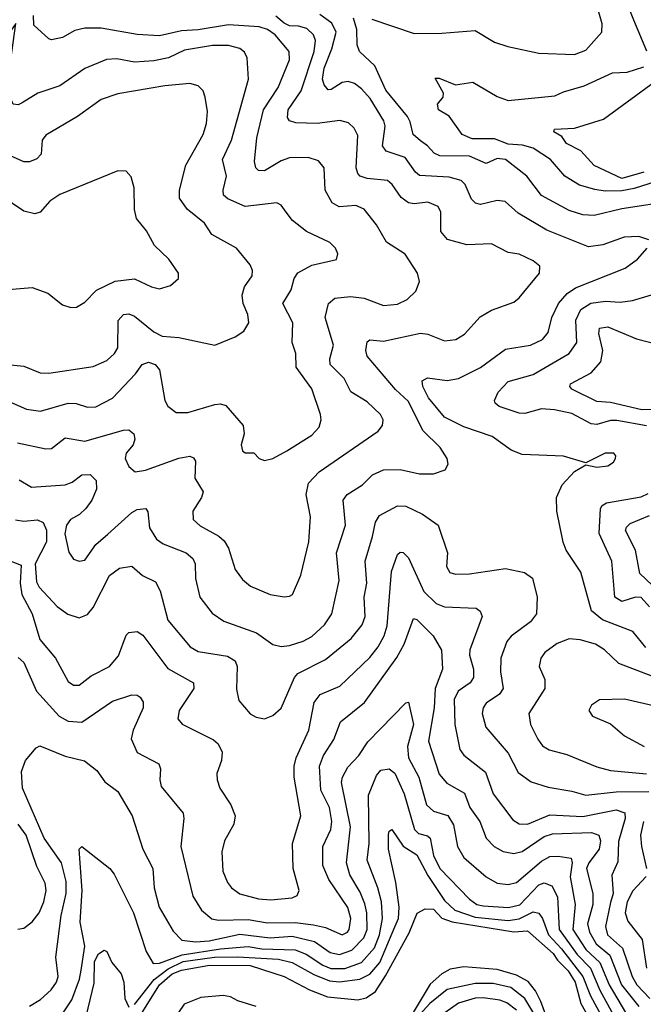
# Model space of a CAD drawing. Extents: x 1308313 to 1441400, y 959662 to 1036319.
# Tile 628 of 656: x 1383330 to 1385583, y 1010695 to 1014250. Entities that reach past the tile are written whole.
import ezdxf

# ---------------------------------------------------------------- set-up
doc = ezdxf.new("R2010")
doc.units = 0

msp = doc.modelspace()

# ---------------------------------------------------------------- linework, layer by layer
at = {"layer": '0CON10XD'}
for points in [[(1385548.3, 1014248.3), (1385522.7, 1014315), (1385514.4, 1014355), (1385520, 1014385), (1385534.2, 1014395.8), (1385615, 1014373.3)], [(1384601.8, 1014251.8), (1384755, 1014200.7), (1384855, 1014201), (1384975, 1014211.2), (1385045, 1014169.5), (1385093.3, 1014153.3), (1385205, 1014129.4), (1385335, 1014124), (1385375, 1014139.5), (1385433.5, 1014205), (1385434.5, 1014235), (1385396.9, 1014366.9)], [(1383339.3, 1013949.3), (1383325, 1013943.1), (1383306.7, 1013945), (1383297.5, 1013967.5), (1383298.6, 1014105), (1383316.5, 1014236.5), (1383256.9, 1014153.1), (1383235, 1014132.1), (1383215, 1014128.2), (1383152.5, 1014175), (1383115, 1014181.2), (1383085, 1014160), (1383052, 1014115), (1383025, 1014109.2), (1383005, 1014122.5), (1382994.7, 1014144.7), (1382991.4, 1014245), (1382978.6, 1014298.6)], [(1385603.3, 1013455), (1385567.4, 1013467.4), (1385514.4, 1013464.4), (1385436.9, 1013436.9), (1385385, 1013429.7), (1385235, 1013489.7), (1385131.1, 1013551.1), (1385083.5, 1013593.5), (1385055, 1013596.9), (1384995, 1013582.5), (1384977, 1013587), (1384962.3, 1013602.3), (1384939.7, 1013655), (1384925, 1013669.7), (1384881.6, 1013681.6), (1384775, 1013687.9), (1384759.6, 1013699.6), (1384722.5, 1013752.5), (1384653.5, 1013775), (1384640.6, 1013795), (1384650.7, 1013865), (1384646.2, 1013885), (1384595.7, 1013965), (1384565, 1014000), (1384539.9, 1014019.9), (1384517, 1014027), (1384495, 1014022.7), (1384455, 1013997.5), (1384445, 1013996.7), (1384429.7, 1014015), (1384424.1, 1014035), (1384429.9, 1014075), (1384457.4, 1014145), (1384473, 1014205), (1384458.1, 1014238.1), (1384415, 1014269)], [(1383322.3, 1012722.3), (1383425, 1012700.4), (1383445, 1012701.8), (1383495, 1012739.6), (1383565, 1012727.6), (1383705, 1012768.2), (1383725, 1012768.6), (1383742.5, 1012755), (1383746.5, 1012735), (1383739.5, 1012715), (1383714.5, 1012685), (1383711.2, 1012665), (1383725, 1012637.1), (1383747.6, 1012617.6), (1383785, 1012623.2), (1383905, 1012667.3), (1383944.5, 1012674.5), (1383958, 1012668), (1383965, 1012656.2), (1383963.1, 1012595), (1383992.5, 1012545), (1383987.5, 1012525), (1383955.5, 1012475), (1383956.5, 1012445), (1383981.8, 1012421.8), (1384049.4, 1012385), (1384068.5, 1012368.5), (1384085, 1012342), (1384108.8, 1012265), (1384135, 1012228.1), (1384164.1, 1012204.1), (1384235, 1012174.5), (1384285, 1012165.7), (1384305, 1012168), (1384315.8, 1012175), (1384346, 1012244), (1384374.7, 1012365), (1384381.3, 1012455), (1384365.3, 1012535), (1384373.4, 1012576.6), (1384412.3, 1012617.7), (1384625, 1012764.5), (1384641.1, 1012785), (1384643.5, 1012805), (1384633.5, 1012825), (1384585, 1012869.6), (1384526.2, 1012906.2), (1384502.3, 1012955), (1384452, 1013005), (1384450.7, 1013025), (1384463.3, 1013075), (1384433.8, 1013175), (1384445.3, 1013224.7), (1384468.8, 1013245), (1384525, 1013250.2), (1384575, 1013244.7), (1384645, 1013218.2), (1384695, 1013222.3), (1384730.2, 1013239.8), (1384760.7, 1013269.3), (1384774.3, 1013305), (1384766.9, 1013335), (1384723.3, 1013403.3), (1384655, 1013446.9), (1384619.4, 1013509.4), (1384575, 1013566.4), (1384545, 1013579.3), (1384483.8, 1013573.8), (1384458.5, 1013588.5), (1384434.1, 1013635), (1384429.5, 1013715), (1384410.2, 1013740.2), (1384372.4, 1013752.4), (1384305, 1013751.1), (1384275, 1013740), (1384215, 1013703.9), (1384192.9, 1013705), (1384183.8, 1013715), (1384178.2, 1013738.2), (1384187, 1013823), (1384210.6, 1013925), (1384264.2, 1014005), (1384305.3, 1014105), (1384303.8, 1014135), (1384253.3, 1014195), (1384225.4, 1014215), (1384195, 1014224.8), (1384085, 1014231.5), (1383975, 1014213.4), (1383915, 1014210), (1383835, 1014191.9), (1383755, 1014196.3), (1383625, 1014219.5), (1383565, 1014219.3), (1383528.9, 1014211.1), (1383485, 1014186), (1383445, 1014177.5), (1383435, 1014180.5), (1383380.8, 1014230.8), (1383379.5, 1014265)], [(1383328.1, 1012588.1), (1383372.5, 1012562.5), (1383495, 1012570.5), (1383519.9, 1012580.1), (1383555, 1012606.2), (1383585, 1012607.3), (1383606.2, 1012586.2), (1383607.9, 1012555), (1383590.9, 1012515), (1383569.2, 1012485), (1383546.6, 1012463.4), (1383514.2, 1012445), (1383499, 1012425), (1383493.5, 1012393.5), (1383507.4, 1012327.4), (1383525, 1012301.9), (1383545, 1012294.4), (1383565, 1012298.1), (1383604.8, 1012355.2), (1383648.2, 1012391.8), (1383735, 1012470.4), (1383755, 1012480.8), (1383785.5, 1012485.5), (1383793.5, 1012473.5), (1383798.8, 1012415), (1383824, 1012374), (1383847.9, 1012357.9), (1383931.9, 1012325), (1383955.4, 1012305), (1383963.9, 1012285), (1383965, 1012232.5), (1383980.8, 1012165), (1384025, 1012106.7), (1384067.6, 1012077.6), (1384185.6, 1012035.6), (1384245, 1011993.6), (1384275, 1011986.9), (1384305, 1011990.6), (1384354.4, 1012005.6), (1384385, 1012022.8), (1384431.1, 1012065), (1384457.8, 1012105), (1384484.7, 1012225), (1384474.2, 1012325), (1384507.2, 1012425), (1384498.9, 1012515), (1384513.5, 1012535), (1384569, 1012571), (1384605, 1012606.7), (1384645, 1012624.1), (1384705, 1012625.9), (1384775, 1012610.4), (1384825, 1012610), (1384866.7, 1012625), (1384878, 1012645), (1384874.2, 1012665), (1384848.9, 1012705), (1384787.1, 1012767.1), (1384735, 1012871.6), (1384687.8, 1012915), (1384585.4, 1013035), (1384581.2, 1013055), (1384585, 1013086.7), (1384595, 1013094), (1384645, 1013089.7), (1384777.6, 1013117.6), (1384805, 1013114.7), (1384865, 1013090.4), (1384906, 1013095), (1384936.9, 1013115), (1384993.2, 1013176.8), (1385035, 1013201.2), (1385115, 1013230.5), (1385134.7, 1013245.3), (1385208.1, 1013335), (1385209.5, 1013359.5), (1385185, 1013378.9), (1385135, 1013403.6), (1385095, 1013409.6), (1385035, 1013440.9), (1384945, 1013436.6), (1384875.9, 1013455.9), (1384851.1, 1013485), (1384851.8, 1013555), (1384841.4, 1013575), (1384805, 1013590.8), (1384755, 1013585.3), (1384735, 1013589.3), (1384708.2, 1013608.2), (1384676.1, 1013655), (1384659.1, 1013669.1), (1384585, 1013676.5), (1384560.6, 1013685), (1384551.2, 1013695), (1384545.9, 1013715), (1384551.6, 1013831.6), (1384538.7, 1013858.7), (1384518, 1013878), (1384486.5, 1013886.5), (1384405, 1013875.2), (1384328.2, 1013878.2), (1384305.4, 1013885.4), (1384297.2, 1013897.2), (1384299.7, 1013925), (1384347.4, 1013992.6), (1384394.2, 1014135), (1384399.2, 1014175), (1384391.4, 1014195), (1384367.7, 1014217.7), (1384337, 1014227), (1384305, 1014227.4), (1384285, 1014238.1), (1384255, 1014263.3)], [(1385695, 1013596.3), (1385505, 1013567.3), (1385405, 1013543.2), (1385365, 1013545.3), (1385315, 1013561.1), (1385215.5, 1013615), (1385162.7, 1013685), (1385085.6, 1013745), (1385055, 1013749.4), (1385015, 1013731.1), (1384955, 1013757.4), (1384848.1, 1013758.1), (1384827.6, 1013767.6), (1384803.6, 1013795), (1384777.6, 1013812.4), (1384751.6, 1013835), (1384741.1, 1013881.1), (1384730.6, 1013900.6), (1384652.5, 1013995), (1384613, 1014083), (1384557.5, 1014135), (1384549.4, 1014159.4), (1384548.1, 1014215), (1384536.1, 1014255)], [(1385596.2, 1014136.2), (1385548.3, 1014248.3)], [(1383295, 1012870), (1383355, 1012844.1), (1383405, 1012836.7), (1383505.3, 1012865.3), (1383533.6, 1012863.6), (1383575, 1012850.4), (1383605, 1012852), (1383665, 1012883.2), (1383748.5, 1012971.5), (1383772.1, 1013005), (1383795, 1013013.1), (1383820, 1013005), (1383835, 1012986), (1383854.6, 1012875), (1383865, 1012854.3), (1383895, 1012831.9), (1383937.9, 1012832.1), (1384035, 1012860.9), (1384055, 1012863.3), (1384075, 1012857.5), (1384137.5, 1012785), (1384141.5, 1012755), (1384130, 1012715), (1384135, 1012693.8), (1384145, 1012685.8), (1384176, 1012686), (1384195, 1012665.6), (1384215, 1012658.1), (1384245, 1012665.6), (1384295, 1012692.9), (1384385, 1012750), (1384411.5, 1012778.5), (1384419.6, 1012805), (1384417.1, 1012825), (1384385, 1012917.1), (1384328.9, 1012995), (1384328.2, 1013045), (1384314, 1013085), (1384316.3, 1013155), (1384280.4, 1013225), (1384310.4, 1013275), (1384322, 1013315), (1384335, 1013335.4), (1384385, 1013363.9), (1384475, 1013384), (1384479.2, 1013405), (1384470.8, 1013425), (1384450.8, 1013445), (1384365.7, 1013485.7), (1384315.3, 1013525.3), (1384292.9, 1013555), (1384275, 1013580), (1384259.1, 1013589.1), (1384145, 1013575.4), (1384082.6, 1013602.6), (1384066.8, 1013616.8), (1384065.4, 1013635), (1384077.1, 1013685), (1384062.7, 1013745), (1384095.7, 1013815), (1384156.6, 1014035), (1384152.1, 1014112.1), (1384142.7, 1014132.7), (1384125, 1014146.2), (1384085, 1014157.3), (1384026.4, 1014156.4), (1383925, 1014139.6), (1383867.7, 1014112.3), (1383815, 1014101.1), (1383745, 1014096.2), (1383681.6, 1014108.4), (1383643.6, 1014106.4), (1383565, 1014073.8), (1383475, 1014010.7), (1383395.8, 1013985), (1383339.3, 1013949.3)], [(1385685.7, 1013684.3), (1385549.6, 1013640.4), (1385505, 1013632.3), (1385445, 1013631.4), (1385407.4, 1013637.4), (1385352.8, 1013652.8), (1385300, 1013685), (1385247.6, 1013745), (1385185, 1013786.7), (1385146.8, 1013796.8), (1385095, 1013800), (1385045, 1013819.9), (1384965, 1013819.3), (1384928.6, 1013835), (1384881.2, 1013901.2), (1384843.3, 1013925), (1384840, 1013945), (1384859.5, 1013970.5), (1384860.8, 1013985), (1384831.4, 1014038.6), (1384845, 1014038.8), (1384905, 1014014.6), (1384966.7, 1014025), (1385055, 1013972.5), (1385095, 1013958.2), (1385263.3, 1013975), (1385295, 1013990), (1385369.3, 1014010.7), (1385471.9, 1014058.1), (1385525, 1014060), (1385585, 1014079.8)], [(1383285.4, 1013005.4), (1383345, 1012998.8), (1383404.7, 1012974.7), (1383435, 1012973.1), (1383595, 1012998.2), (1383645, 1013020), (1383672.7, 1013045), (1383684.6, 1013065), (1383685.9, 1013164.1), (1383705, 1013185.4), (1383725, 1013187.5), (1383745, 1013180), (1383815, 1013123.1), (1383845, 1013107.4), (1383905, 1013102.7), (1384035, 1013074.4), (1384108.8, 1013105), (1384140, 1013125), (1384158.1, 1013155), (1384154.2, 1013185.8), (1384138, 1013225), (1384133.3, 1013255), (1384142.3, 1013285), (1384170, 1013325), (1384171.1, 1013345), (1384162.2, 1013365), (1384113.1, 1013425), (1384024.3, 1013474.3), (1383998.2, 1013515), (1383935.7, 1013565.7), (1383907.3, 1013605), (1383907.3, 1013635), (1383930.7, 1013725), (1383992.5, 1013835), (1384005.3, 1013874.7), (1384008.1, 1013918.1), (1384000.6, 1013970.6), (1383992.8, 1013992.8), (1383975, 1014011.4), (1383945, 1014020), (1383855, 1014011.8), (1383685, 1013982.7), (1383625, 1013961.5), (1383539.3, 1013900.7), (1383425, 1013833.1), (1383411.5, 1013815), (1383407.8, 1013765), (1383392.1, 1013747.9), (1383365, 1013737.1), (1383345, 1013736.9), (1383295, 1013759.7)], [(1385585, 1013699.2), (1385505, 1013677.2), (1385405, 1013723.4), (1385356.9, 1013776.9), (1385305, 1013802.5), (1385288.1, 1013828.1), (1385260, 1013845), (1385262, 1013855), (1385335, 1013858), (1385438.8, 1013891.2), (1385641.4, 1014038.6)], [(1383515, 1013210.8), (1383535, 1013212.5), (1383565, 1013230), (1383607.2, 1013272.8), (1383675, 1013306.4), (1383745, 1013313.8), (1383806.7, 1013285), (1383835, 1013278.6), (1383875, 1013290), (1383903.3, 1013315), (1383903.8, 1013335), (1383868.6, 1013385), (1383817.1, 1013435), (1383788, 1013488), (1383752.6, 1013532.6), (1383744.6, 1013564.6), (1383743.3, 1013643.3), (1383732.7, 1013682.7), (1383715, 1013703.3), (1383685, 1013703.8), (1383475, 1013618.8), (1383439.4, 1013595), (1383404.6, 1013555.4), (1383385, 1013548.5), (1383345, 1013558.8), (1383263.6, 1013613.6)], [(1385592.6, 1011982.6), (1385545, 1012040.4), (1385435, 1012083.4), (1385395.8, 1012115.8), (1385356.8, 1012255), (1385304.7, 1012334.7), (1385292.9, 1012362.9), (1385270.4, 1012475), (1385268.9, 1012525), (1385289.7, 1012570.3), (1385335, 1012618), (1385375, 1012642.5), (1385415, 1012634.4), (1385455, 1012639.4), (1385475, 1012652.5), (1385482.5, 1012665), (1385484, 1012675), (1385476.7, 1012685), (1385445, 1012684.4), (1385375, 1012650), (1385295, 1012674.3), (1385145, 1012679.5), (1385105.9, 1012695.9), (1385037.1, 1012745), (1384935, 1012780), (1384865, 1012814.7), (1384806.6, 1012885), (1384786.8, 1012925), (1384783.8, 1012946.2), (1384803.4, 1012956.6), (1384875, 1012947.6), (1384915, 1012954.7), (1384995, 1012994.1), (1385085, 1013060.9), (1385175.2, 1013074.8), (1385219.1, 1013095), (1385239.6, 1013120.4), (1385252.4, 1013175), (1385276.6, 1013225), (1385308.3, 1013261.7), (1385338.1, 1013281.9), (1385517.6, 1013352.4), (1385561.9, 1013385), (1385596.9, 1013425)], [(1383245, 1013271.8), (1383375, 1013283.6), (1383432.1, 1013262.1), (1383485, 1013220), (1383515, 1013210.8)], [(1385595, 1012783.7), (1385487.6, 1012802.4), (1385465, 1012802.4), (1385415, 1012788.8), (1385395, 1012790.2), (1385325, 1012828.1), (1385261.8, 1012841.8), (1385215, 1012844.7), (1385155, 1012827.6), (1385135, 1012829.2), (1385062.8, 1012852.8), (1385048.1, 1012865), (1385045.6, 1012875), (1385058.5, 1012905), (1385095, 1012943.8), (1385185, 1012968.8), (1385315.3, 1013045), (1385342.4, 1013085), (1385339.4, 1013165), (1385356.9, 1013203.1), (1385393.3, 1013226.7), (1385446, 1013234), (1385499.5, 1013230.5), (1385543.4, 1013236.6), (1385613.1, 1013256.9)], [(1385675, 1012843.4), (1385578.1, 1012841.8), (1385465, 1012867.3), (1385415, 1012871.6), (1385325, 1012915.8), (1385317.1, 1012925), (1385320, 1012935), (1385395, 1012974.6), (1385429.3, 1013015), (1385436.3, 1013055), (1385422.8, 1013117.2), (1385425, 1013135.6), (1385455, 1013140.8), (1385558.1, 1013098.1), (1385685, 1013065.3)], [(1385605, 1012130.3), (1385575, 1012163.7), (1385555, 1012165.3), (1385505, 1012149.7), (1385480.4, 1012165), (1385469.7, 1012295), (1385423.5, 1012395), (1385428.9, 1012485), (1385434.3, 1012495.7), (1385450, 1012505), (1385575, 1012527.6), (1385601.1, 1012538.9)], [(1383315, 1012444.6), (1383345, 1012438.9), (1383394.6, 1012444.6), (1383415, 1012434.4), (1383426.4, 1012406.4), (1383427.4, 1012365), (1383386.3, 1012285), (1383390.7, 1012220.7), (1383400.7, 1012200.7), (1383465, 1012130.5), (1383503.5, 1012103.5), (1383545, 1012090.5), (1383575, 1012101.9), (1383595, 1012126.9), (1383655, 1012243.3), (1383690.2, 1012269.8), (1383735, 1012276.5), (1383773.2, 1012243.2), (1383820.3, 1012220.3), (1383838, 1012188), (1383865, 1012081.9), (1383945.5, 1011985), (1383975, 1011969.1), (1384081.2, 1011951.2), (1384108.5, 1011935), (1384116.1, 1011915), (1384112.8, 1011832.8), (1384122, 1011792), (1384163.1, 1011743.1), (1384185, 1011731.1), (1384215, 1011725.6), (1384245, 1011736.9), (1384275, 1011764.3), (1384323.4, 1011875), (1384335, 1011889.6), (1384435, 1011939.7), (1384527.7, 1012015), (1384567.6, 1012065), (1384578.3, 1012095), (1384574.8, 1012165), (1384584.2, 1012215), (1384578.3, 1012295), (1384605, 1012383.3), (1384615, 1012436), (1384630.4, 1012459.6), (1384695, 1012494.5), (1384725, 1012492.9), (1384785, 1012464.5), (1384841.5, 1012425), (1384875.4, 1012325), (1384872.2, 1012275), (1384883.8, 1012253.8), (1384905, 1012248.2), (1384955, 1012249.2), (1385085, 1012267.8), (1385153.4, 1012253.4), (1385182.9, 1012232.9), (1385199.6, 1012165), (1385197.7, 1012105), (1385175, 1012076.2), (1385105.6, 1012024.4), (1385089.4, 1012005), (1385068.6, 1011945), (1385067.3, 1011895), (1385076.2, 1011835), (1385063.5, 1011815), (1385015, 1011782.5), (1385003.9, 1011765), (1385000.9, 1011745), (1385014.6, 1011695), (1385095, 1011601.1), (1385131.2, 1011531.2), (1385178.4, 1011498.4), (1385238.7, 1011478.7), (1385325, 1011464.7), (1385375, 1011449.5), (1385485, 1011462.2), (1385603.3, 1011463.3)], [(1385615, 1012207.8), (1385570.5, 1012250.5), (1385555.2, 1012335), (1385518.8, 1012405), (1385522.2, 1012417.8), (1385535, 1012430.7), (1385605, 1012459.8)], [(1383265, 1012307.8), (1383335, 1012280), (1383331.7, 1012215), (1383337.6, 1012175), (1383375.1, 1012105.1), (1383402.5, 1012012.5), (1383459.6, 1011945), (1383505, 1011860), (1383525, 1011846.5), (1383545, 1011847.5), (1383588.9, 1011881.1), (1383655, 1011914.6), (1383687.6, 1011952.4), (1383715, 1012027.5), (1383725, 1012036.7), (1383755, 1012041.1), (1383775, 1012027.8), (1383865, 1011907.5), (1383957.8, 1011855), (1383959.6, 1011835), (1383906.2, 1011755), (1383901.9, 1011725), (1383916.8, 1011706.8), (1384030.1, 1011650.1), (1384047.5, 1011635), (1384062.2, 1011605), (1384059.4, 1011575), (1384042.4, 1011527.6), (1384043.1, 1011505), (1384053.3, 1011475), (1384092.5, 1011415), (1384108.2, 1011375), (1384103.5, 1011345), (1384070, 1011285), (1384060.4, 1011245), (1384063.9, 1011175), (1384080.4, 1011135), (1384095.5, 1011115), (1384125, 1011094), (1384193.3, 1011075), (1384238, 1011072), (1384315, 1011078.9), (1384332.2, 1011087.8), (1384339.4, 1011105), (1384318.5, 1011185), (1384316, 1011275), (1384345.4, 1011375), (1384322, 1011515), (1384321.2, 1011555), (1384328.8, 1011585), (1384375.2, 1011684.8), (1384393.7, 1011785), (1384416.1, 1011813.9), (1384487, 1011843), (1384595, 1011947.2), (1384625.2, 1011985), (1384647.4, 1012025), (1384658.2, 1012061.8), (1384673.1, 1012256.9), (1384695, 1012318.6), (1384705, 1012326.9), (1384715, 1012325.6), (1384735, 1012306.7), (1384790, 1012185), (1384835, 1012141.9), (1384865, 1012129.5), (1384978.8, 1012125), (1384993.9, 1012113.9), (1385001.2, 1012095), (1384955.8, 1011975), (1384955.3, 1011955), (1384970, 1011905), (1384969.2, 1011875), (1384957.5, 1011855), (1384914.7, 1011825), (1384900.2, 1011795), (1384901.9, 1011705), (1384920, 1011615), (1384934.4, 1011594.4), (1385012.5, 1011532.5), (1385040.6, 1011455), (1385111.3, 1011361.3), (1385135, 1011346.1), (1385165, 1011345.3), (1385245, 1011378.9), (1385365, 1011373), (1385485, 1011396.3), (1385515.9, 1011385.9), (1385518, 1011365), (1385493, 1011283), (1385490.7, 1011209.3), (1385469.5, 1011160.5), (1385474.1, 1011095), (1385465, 1011062.3), (1385446.7, 1010975), (1385453.1, 1010945), (1385507.4, 1010897.4), (1385543.2, 1010795), (1385559.9, 1010765), (1385606.7, 1010715)], [(1383325, 1011947.5), (1383345, 1011928.9), (1383390.6, 1011825), (1383473.3, 1011735), (1383505, 1011717.6), (1383555, 1011713.2), (1383665, 1011789.6), (1383735, 1011811.9), (1383755, 1011810.8), (1383765, 1011804), (1383776.1, 1011786.1), (1383776.7, 1011765), (1383739.7, 1011685), (1383733.1, 1011653.1), (1383755, 1011603.3), (1383833, 1011563), (1383839.1, 1011545), (1383836.2, 1011505), (1383841.3, 1011481.3), (1383920.9, 1011385), (1383923.6, 1011365), (1383912.8, 1011265), (1383955.4, 1011085), (1383986.4, 1011035), (1384023.7, 1011003.7), (1384047.9, 1010997.9), (1384155, 1011000.3), (1384225, 1010989), (1384325, 1010990.1), (1384391.8, 1010981.8), (1384435, 1010972.2), (1384495, 1010945.3), (1384514.6, 1010955), (1384520.7, 1010965), (1384526.6, 1011005), (1384515, 1011044.5), (1384446.7, 1011145), (1384425.7, 1011195.7), (1384424.7, 1011265), (1384453.6, 1011326.4), (1384458.3, 1011355), (1384448.9, 1011405), (1384417.8, 1011467.8), (1384413, 1011555), (1384427.5, 1011592.5), (1384465, 1011651.1), (1384489.2, 1011715), (1384575.2, 1011784.8), (1384692.6, 1011947.4), (1384719.6, 1011995), (1384752.7, 1012087.3), (1384765, 1012084.4), (1384823.5, 1012025), (1384853.4, 1011973.4), (1384857.8, 1011905), (1384830.6, 1011835), (1384827.2, 1011765), (1384807.3, 1011645), (1384845, 1011525.4), (1384872.8, 1011492.8), (1384936.7, 1011456.7), (1384956.3, 1011405), (1384992.6, 1011355), (1385015.3, 1011295), (1385044.8, 1011264.8), (1385076.6, 1011246.6), (1385115, 1011239.5), (1385145, 1011246.2), (1385225, 1011300.2), (1385255, 1011309.8), (1385395.6, 1011315.6), (1385422.9, 1011305), (1385428.4, 1011285), (1385424, 1011255), (1385385.8, 1011205), (1385377.3, 1011185), (1385400.5, 1011095), (1385400.2, 1011055), (1385389.7, 1011015), (1385381.9, 1010985), (1385388.4, 1010955), (1385412.9, 1010912.9), (1385462.5, 1010872.5), (1385503.9, 1010765), (1385566.8, 1010686.8)], [(1385765, 1011822.3), (1385495, 1011925.3), (1385442.7, 1011975), (1385410, 1011995), (1385355, 1012010.8), (1385315, 1012014.6), (1385272, 1011998), (1385226.9, 1011965), (1385212.5, 1011945), (1385206.5, 1011915), (1385227.4, 1011867.4), (1385226.9, 1011835), (1385170, 1011745), (1385175.4, 1011705), (1385201.9, 1011651.9), (1385218.4, 1011628.4), (1385243.4, 1011613.4), (1385306.6, 1011596.6), (1385415, 1011552.2), (1385465, 1011538.8), (1385595, 1011527.4)], [(1383365, 1010687.5), (1383405, 1010712.1), (1383443.7, 1010746.3), (1383463.2, 1010775), (1383468.8, 1010795), (1383460.8, 1010865), (1383480.5, 1011015), (1383498.4, 1011095), (1383498, 1011138), (1383481, 1011205), (1383418, 1011295), (1383340, 1011475), (1383336.7, 1011535), (1383351.1, 1011575), (1383389.5, 1011620.5), (1383402.4, 1011627.6), (1383495, 1011591.2), (1383563.9, 1011573.9), (1383608.3, 1011538.3), (1383638.1, 1011498.1), (1383685, 1011463.3), (1383736.4, 1011375), (1383775.4, 1011255), (1383810.7, 1011185), (1383816.5, 1011115), (1383834.2, 1011045), (1383885, 1010958.5), (1383915.9, 1010925.9), (1383965, 1010920), (1384015, 1010923.9), (1384125, 1010947.7), (1384234.9, 1010934.9), (1384315, 1010940.1), (1384395, 1010922), (1384452.2, 1010882.2), (1384485, 1010874.6), (1384529.9, 1010890.1), (1384573.8, 1010935), (1384585.1, 1010965), (1384584.6, 1011024.6), (1384577.1, 1011057.1), (1384559.8, 1011099.8), (1384522.4, 1011162.4), (1384510.4, 1011205), (1384525.2, 1011335), (1384492.5, 1011495), (1384495.8, 1011515), (1384515, 1011551.1), (1384555, 1011593.6), (1384587.4, 1011642.6), (1384725, 1011783.8), (1384735, 1011786), (1384752.3, 1011705), (1384731.5, 1011625), (1384734.9, 1011584.9), (1384771.6, 1011515), (1384800.2, 1011415), (1384825, 1011392.5), (1384876.4, 1011376.4), (1384897.7, 1011342.3), (1384911.4, 1011265), (1384934.2, 1011224.2), (1385015, 1011154.7), (1385055, 1011131.6), (1385095, 1011127.1), (1385125, 1011134.7), (1385215, 1011211.9), (1385245, 1011228.3), (1385275, 1011230), (1385321.8, 1011221.8), (1385325.7, 1011205.7), (1385318.7, 1011155), (1385336.7, 1011055), (1385327.9, 1010965), (1385375, 1010892.8), (1385425.8, 1010845.8), (1385459.3, 1010765), (1385518.7, 1010665)], [(1385635, 1011768.4), (1385515, 1011796.2), (1385425, 1011794.2), (1385396, 1011775), (1385386, 1011755), (1385400, 1011735), (1385465, 1011707.1), (1385515, 1011664.5), (1385586.2, 1011625)], [(1383475, 1010645.3), (1383519.1, 1010710.9), (1383546.8, 1010785), (1383552.7, 1010817.3), (1383564.9, 1010905), (1383549, 1010991), (1383555.6, 1011105), (1383544.6, 1011255), (1383555, 1011264), (1383655.8, 1011185), (1383671.9, 1011165), (1383741.8, 1011025), (1383787.1, 1010885), (1383812, 1010842), (1383835, 1010843), (1383917.1, 1010872.9), (1384055, 1010895.1), (1384155, 1010902.8), (1384205, 1010894.6), (1384325, 1010891.2), (1384365, 1010875.4), (1384425, 1010836.4), (1384454.5, 1010824.5), (1384505, 1010823.8), (1384565, 1010845.2), (1384611.4, 1010898.6), (1384630.5, 1010945), (1384640.6, 1011005), (1384636.6, 1011065), (1384623.8, 1011115), (1384585.2, 1011215), (1384592.1, 1011275), (1384590.6, 1011449.4), (1384619, 1011521), (1384635, 1011539.7), (1384665, 1011544.6), (1384685, 1011529.1), (1384718.6, 1011455), (1384755.9, 1011325.9), (1384771.2, 1011311.2), (1384803.3, 1011303.3), (1384812.9, 1011295), (1384825, 1011232.2), (1384847.8, 1011185), (1384955, 1011074.7), (1384982.1, 1011055), (1385005, 1011050.3), (1385096.2, 1011043.8), (1385136.4, 1011053.6), (1385205, 1011126.6), (1385225, 1011133.5), (1385252.2, 1011122.2), (1385272.7, 1011082.7), (1385278.5, 1010965), (1385344.2, 1010875), (1385392.6, 1010825), (1385426.1, 1010746.1), (1385474.9, 1010655)], [(1385584, 1011355), (1385573, 1011305), (1385576, 1011265), (1385594.7, 1011185.3)], [(1383323.6, 1010966.4), (1383345, 1010970), (1383375, 1010992.2), (1383400.4, 1011025), (1383417.7, 1011065), (1383425.8, 1011105), (1383421.8, 1011131.8), (1383391.7, 1011191.7), (1383353.2, 1011305), (1383325, 1011344.7)], [(1383745, 1010693.6), (1383815.8, 1010784.2), (1383866.8, 1010823.2), (1383921.2, 1010848.8), (1384034.3, 1010864.3), (1384116.4, 1010866.4), (1384265, 1010857.7), (1384315, 1010845.4), (1384392.5, 1010802.5), (1384449.4, 1010779.4), (1384485, 1010776), (1384558.5, 1010785), (1384595, 1010803.6), (1384631.1, 1010845), (1384685.9, 1010974.1), (1384698.5, 1011005), (1384701, 1011045), (1384689, 1011135), (1384662.6, 1011255), (1384662, 1011308), (1384665, 1011319.4), (1384675, 1011326.2), (1384715, 1011266.2), (1384764.6, 1011234.6), (1384805, 1011160.2), (1384865, 1011069.3), (1384901.7, 1011035), (1384975, 1011008.8), (1385095, 1010997.6), (1385135, 1011003.4), (1385185, 1011028.4), (1385205, 1011024.3), (1385218.5, 1011005), (1385240, 1010945), (1385287.6, 1010895), (1385365.1, 1010795.1), (1385391.7, 1010725), (1385468.5, 1010585)], [(1385593.3, 1011156.7), (1385545.1, 1011104.9), (1385525.2, 1011065), (1385517.8, 1011025), (1385527.5, 1010995), (1385578.9, 1010928.9), (1385594.1, 1010825)], [(1383772.3, 1010665), (1383835, 1010764.5), (1383881.3, 1010805), (1383915, 1010818.2), (1384015.4, 1010835.4), (1384162.9, 1010835), (1384285.1, 1010795.1), (1384377.1, 1010747.1), (1384441.9, 1010721.9), (1384551.3, 1010711.3), (1384582.3, 1010717.7), (1384615, 1010740.7), (1384652, 1010798), (1384737.1, 1010952.9), (1384766.3, 1011023.7), (1384795, 1011039.1), (1384825, 1011037.7), (1384855.6, 1011005.6), (1384891.9, 1010991.9), (1385115, 1010956.9), (1385165, 1010960), (1385257.9, 1010877.9), (1385273.4, 1010853.4), (1385311.6, 1010815), (1385336.3, 1010775), (1385357.9, 1010697.9), (1385415.4, 1010595)], [(1383569.7, 1010650.3), (1383599.5, 1010770.5), (1383600.9, 1010849.1), (1383615, 1010877.1), (1383635, 1010890.6), (1383645.5, 1010885), (1383663.1, 1010845), (1383696.4, 1010805), (1383706.5, 1010775), (1383710, 1010715), (1383725, 1010684.4)], [(1385265, 1010564.3), (1385213, 1010705), (1385193.1, 1010743.1), (1385166.5, 1010776.5), (1385125, 1010799.6), (1385055, 1010820.5), (1384935, 1010830), (1384885, 1010821.1), (1384855.4, 1010805), (1384812.8, 1010767.2), (1384751.6, 1010665)], [(1385205, 1010631.9), (1385155.1, 1010715), (1385105, 1010754.8), (1385040.3, 1010770.3), (1384975, 1010769.7), (1384875, 1010748.1), (1384811.9, 1010698.1), (1384741.2, 1010618.8)], [(1384185, 1010686.7), (1384117.6, 1010707.6), (1384092.1, 1010722.1), (1384065, 1010726.3), (1383985, 1010719.2), (1383924.4, 1010695), (1383862.7, 1010605)], [(1385125, 1010673.7), (1385089.7, 1010699.7), (1385065, 1010709.3), (1385005, 1010717.9), (1384975, 1010716.4), (1384915, 1010699), (1384796, 1010615)]]:
    msp.add_lwpolyline(points, dxfattribs=at)

doc.saveas('drawing.dxf')
